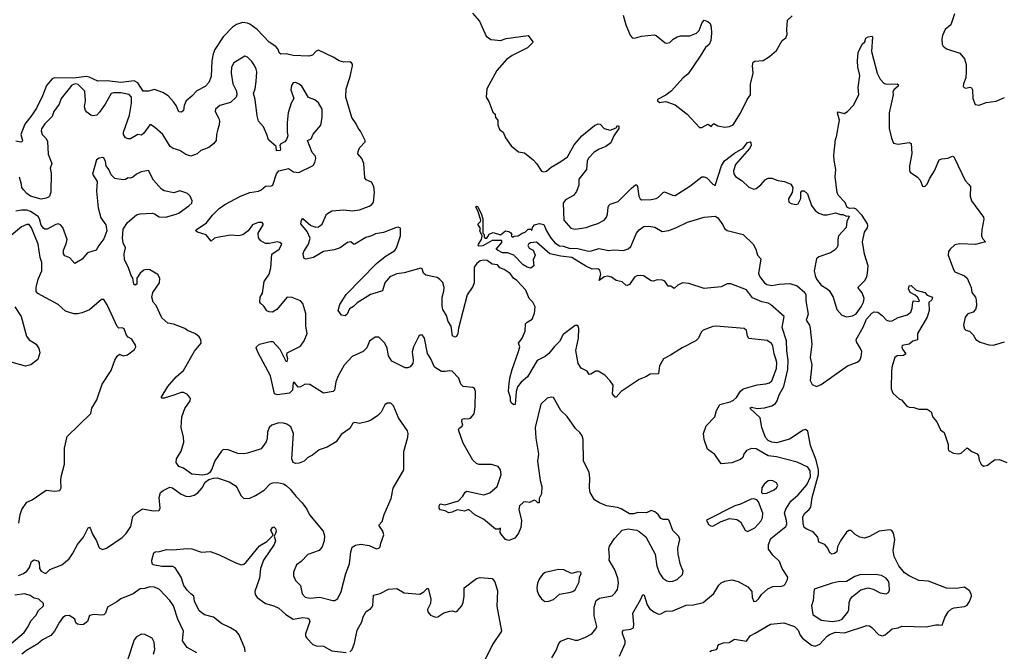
# Model space of a CAD drawing. Extents: x 2133489 to 2292442, y 756223 to 916462.
# Tile 369 of 463: x 2252876 to 2261044, y 840539 to 845777. Entities that reach past the tile are written whole.
import ezdxf

# ---------------------------------------------------------------- set-up
doc = ezdxf.new("R2010")
doc.units = 0

msp = doc.modelspace()

# ---------------------------------------------------------------- linework, layer by layer
at = {"layer": '0CON20XD'}
for points in [[(2256631.9, 845831.9), (2256690.6, 845765), (2256745, 845642), (2256785, 845614.2), (2256815, 845609.2), (2256865, 845605.7), (2256910.5, 845620.5), (2257093, 845647), (2257132.5, 845595), (2257130, 845585), (2257088.8, 845545), (2256960.2, 845479.8), (2256913.9, 845446.1), (2256833.4, 845356.6), (2256750, 845205), (2256746.2, 845135), (2256767.7, 845097.7), (2256801.7, 845011.7), (2256820, 844995), (2256822.5, 844965), (2256843.6, 844943.6), (2256842, 844905), (2256856.4, 844866.4), (2256887.5, 844845), (2256905, 844797.5), (2256952.3, 844732.3), (2257015, 844682), (2257065, 844672.5), (2257135, 844616.2), (2257163.3, 844585), (2257205, 844520), (2257225, 844516), (2257245, 844522.5), (2257285, 844555.6), (2257365, 844601.9), (2257419.6, 844640.4), (2257475, 844738.6), (2257538.6, 844815), (2257645, 844900.8), (2257675, 844912.5), (2257691.7, 844911.7), (2257723.8, 844873.8), (2257775, 844860), (2257825, 844880), (2257835, 844900), (2257847.5, 844895), (2257846.2, 844875), (2257806, 844815), (2257780, 844755), (2257737.5, 844725), (2257682.5, 844705), (2257641.2, 844678.8), (2257595, 844630), (2257582.5, 844605), (2257578.8, 844535), (2257514.5, 844455), (2257515.8, 844405.8), (2257496.2, 844353.8), (2257470.2, 844319.8), (2257405, 844282.5), (2257384.3, 844255), (2257390, 844115), (2257447.7, 844047.7), (2257485, 844040), (2257575, 844054.3), (2257612.4, 844067.6), (2257672.1, 844087.9), (2257726, 844115), (2257745, 844140), (2257753.6, 844163.6), (2257757, 844223), (2257763.6, 844236.4), (2257775, 844246.7), (2257840.5, 844269.5), (2257950.5, 844379.5), (2257985, 844406.7), (2257996.7, 844406.7), (2258002.5, 844395), (2258013.3, 844315), (2258023, 844293), (2258035, 844282.5), (2258115, 844286.2), (2258155.8, 844294.2), (2258176.7, 844305), (2258213.3, 844345), (2258225, 844348.8), (2258292.7, 844322.7), (2258315, 844320), (2258435, 844397.8), (2258535.8, 844474.2), (2258555, 844474.2), (2258575.4, 844465.4), (2258625, 844413.8), (2258645, 844403.3), (2258699.1, 844565), (2258723.9, 844606.1), (2258805, 844670.9), (2258876.9, 844713.1), (2258915, 844757.8), (2258935, 844765.8), (2258942.5, 844755), (2258942.9, 844735), (2258930.7, 844709.3), (2258815, 844575.6), (2258796.7, 844525), (2258800.4, 844500.4), (2258815, 844475.6), (2258870.3, 844440.3), (2258925, 844388.8), (2258965, 844371.2), (2258985, 844376.7), (2259025, 844408.8), (2259061.2, 844448.8), (2259086.4, 844463.6), (2259115, 844463.8), (2259165, 844443.8), (2259220, 844435), (2259273, 844413), (2259290, 844385), (2259283.3, 844345), (2259253, 844293), (2259257.5, 844265), (2259275, 844253.3), (2259315, 844243.8), (2259335, 844250), (2259357.1, 844295), (2259356.7, 844343.3), (2259365, 844357.5), (2259385, 844357.5), (2259412.7, 844332.7), (2259445, 844236.2), (2259476.2, 844195), (2259505, 844174), (2259545, 844160), (2259575, 844160), (2259645, 844176.7), (2259685, 844162.5), (2259705, 844162.5), (2259735, 844147.5), (2259755, 844150), (2259757.5, 844145), (2259736.7, 844105), (2259732.5, 844055), (2259670, 843985), (2259662, 843955), (2259662.5, 843905), (2259654.2, 843885), (2259635.4, 843864.6), (2259601.2, 843845)], [(2257852.4, 840497.6), (2257888.8, 840578.8), (2257898.2, 840605), (2257897.9, 840625), (2257877.5, 840685), (2257877.5, 840702.5), (2257885.7, 840714.3), (2257945, 840723.1), (2257969.2, 840735), (2257971.5, 840765), (2257962.2, 840855), (2258025.6, 840965), (2258045, 841011.2), (2258055.3, 841005.3), (2258081.5, 840925), (2258101.1, 840895), (2258135.4, 840865.4), (2258175, 840845.7), (2258195, 840848.6), (2258235, 840870.6), (2258295, 840875.6), (2258405, 840922.9), (2258465, 840924.3), (2258545, 840944.3), (2258635, 841019.2), (2258675, 841086.7), (2258695, 841106.7), (2258725, 841121.2), (2258785, 841132.5), (2258835, 841119.2), (2258916.2, 841075), (2258948.8, 841035), (2258951.2, 840985), (2258965, 840952.5), (2258985, 840956.2), (2259007, 840977), (2259030.2, 841009.8), (2259083, 841057), (2259125, 841076.7), (2259195, 841079.2), (2259214.2, 841085.8), (2259226, 841095), (2259246.2, 841135), (2259248.8, 841155), (2259201.4, 841225), (2259178.2, 841285), (2259124.3, 841335), (2259088.1, 841385), (2259088.9, 841425), (2259106.4, 841473.6), (2259231.1, 841575), (2259238.8, 841595), (2259238.5, 841625), (2259221.8, 841685), (2259231.3, 841718.7), (2259273.3, 841785), (2259335, 841836.5), (2259405, 841920.9), (2259435, 841986.7), (2259434.1, 842035), (2259412.9, 842065), (2259325, 842107.8), (2259155, 842152.9), (2259085, 842159.6), (2258985, 842218.5), (2258948, 842222), (2258906.2, 842203.8), (2258884.3, 842175), (2258874, 842145), (2258855, 842130), (2258785, 842101.2), (2258695, 842093.3), (2258641.7, 842171.7), (2258581.2, 842215), (2258554.2, 842295), (2258550, 842345), (2258572, 842408), (2258641.9, 842485), (2258655.5, 842535), (2258683.3, 842586.7), (2258770.9, 842609.1), (2258797.6, 842622.4), (2258822.9, 842645), (2258855, 842695.7), (2258878.8, 842715), (2258995, 842749.1), (2259065, 842756.2), (2259095, 842766.4), (2259115, 842781.9), (2259154.7, 842885), (2259156.6, 842935), (2259150, 842965), (2259135.3, 843005), (2259123.8, 843073.8), (2259111.7, 843091.7), (2259077.3, 843117.3), (2258924.5, 843134.5), (2258912.5, 843152.5), (2258905, 843200), (2258885.7, 843215.7), (2258655, 843236.2), (2258625, 843233.3), (2258545, 843201.2), (2258528.8, 843185), (2258506, 843135), (2258485, 843114), (2258373, 843057), (2258275, 842994), (2258216.1, 842963.9), (2258183.6, 842906.4), (2258175, 842840), (2258105, 842837.5), (2258070, 842815), (2258015, 842792.5), (2257865, 842692.5), (2257825, 842647.5), (2257815, 842647.5), (2257793.3, 842675), (2257800, 842745), (2257775, 842782.5), (2257729.3, 842829.3), (2257675, 842862.5), (2257655, 842862.5), (2257615, 842836.7), (2257600, 842835), (2257583, 842863), (2257535, 842887.5), (2257508.8, 842925), (2257490.8, 843035), (2257510.6, 843135), (2257513.8, 843215), (2257505, 843240), (2257485, 843240), (2257384.7, 843165.3), (2257355, 843108), (2257312.2, 843067.8), (2257265, 843010), (2257234.6, 842985.4), (2257169.7, 842950.3), (2257089.5, 842815), (2257035, 842770.6), (2257007, 842733), (2256995.5, 842695), (2256987.5, 842585), (2256975, 842583.3), (2256955, 842597.5), (2256946.7, 842615), (2256948.8, 842645), (2256932, 842695), (2256932.5, 842735), (2256942.5, 842805), (2256961.4, 842875), (2257015, 843026.2), (2257025.7, 843065), (2257013.3, 843095), (2257043.4, 843136.6), (2257068.6, 843195), (2257071.9, 843255), (2257085, 843270), (2257126.1, 843293.9), (2257146.1, 843343.9), (2257151.4, 843395), (2257134.2, 843435), (2257103.3, 843465), (2257075, 843534.3), (2256999.6, 843615), (2256973, 843633), (2256945, 843672.2), (2256895, 843706.9), (2256858.1, 843718.1), (2256840.8, 843745), (2256795, 843748.9), (2256755, 843779.2), (2256726.4, 843783.6), (2256695, 843776.1), (2256667.3, 843755), (2256647.3, 843725), (2256645, 843594.2), (2256635, 843564.5), (2256587.8, 843495), (2256515, 843220), (2256510, 843175), (2256500.3, 843149.7), (2256485, 843144.3), (2256465.8, 843155.8), (2256454.6, 843235), (2256431.6, 843275), (2256415.5, 843325), (2256385.6, 843375), (2256380, 843405), (2256381.8, 843475), (2256395.4, 843524.6), (2256396.5, 843555), (2256385, 843596.7), (2256362.7, 843622.7), (2256337.9, 843637.9), (2256245, 843658.8), (2256226.2, 843675), (2256215, 843710), (2256205, 843716.7), (2256065, 843678), (2256005, 843669.5), (2255945.2, 843644.8), (2255905.5, 843595), (2255885, 843527.5), (2255785, 843499.5), (2255675, 843430), (2255645, 843400), (2255611.7, 843378.3), (2255592.5, 843335), (2255575, 843320.8), (2255545.9, 843325.9), (2255516.7, 843365), (2255532.5, 843415), (2255585, 843498.9), (2255835, 843754.6), (2255907.7, 843812.3), (2255987.6, 843862.4), (2256000.9, 843885), (2256034.5, 843985), (2256035, 844047.5), (2256015.8, 844055.8), (2255992.3, 844052.3), (2255895, 844013.5), (2255828.6, 844001.4), (2255795, 843984.5), (2255748.2, 843971.8), (2255655, 843916.7), (2255645, 843916.7), (2255624.1, 843934.1), (2255595, 843930.8), (2255533.3, 843885), (2255485, 843870), (2255395, 843855.8), (2255314.1, 843805.9), (2255250.5, 843790.5), (2255236.1, 843796.1), (2255230, 843815), (2255228, 843835), (2255234.3, 843855), (2255272.9, 843915), (2255284.4, 843965), (2255262, 844022), (2255207.5, 844085), (2255214.2, 844115), (2255225, 844127.5), (2255290.8, 844070.8), (2255332.7, 844057.3), (2255355, 844058.6), (2255385, 844081.2), (2255421.2, 844165), (2255465, 844190.8), (2255565, 844199.4), (2255635, 844191.9), (2255695, 844200.6), (2255775, 844230), (2255797.5, 844245), (2255811.4, 844265), (2255818.9, 844345), (2255813.3, 844395), (2255795, 844429.4), (2255750.6, 844450.6), (2255739.4, 844465), (2255730.8, 844585), (2255715, 844626.2), (2255682, 844665), (2255682.5, 844685), (2255695.6, 844715), (2255740.8, 844765), (2255742.5, 844775), (2255702.3, 844852.3), (2255683, 844877), (2255667.3, 844915), (2255632.5, 844965), (2255580.3, 845135), (2255583.3, 845205), (2255618.2, 845305), (2255637.5, 845395), (2255637.5, 845407.5), (2255629.3, 845419.3), (2255615, 845426.9), (2255564.3, 845425.7), (2255525, 845435.5), (2255477, 845467), (2255355, 845524.4), (2255335, 845515.8), (2255305, 845484.4), (2255275, 845475.6), (2255145, 845480), (2255085.6, 845495.6), (2255041.7, 845491.7), (2255030.5, 845500.5), (2255017.5, 845535), (2255001.4, 845555), (2254945, 845590.9), (2254844.7, 845695), (2254785, 845740), (2254765, 845749.8), (2254725, 845754.8), (2254675, 845737.8), (2254642.5, 845715), (2254563.8, 845635), (2254495, 845529.4), (2254480.6, 845495), (2254469.2, 845435), (2254465.2, 845305), (2254444.4, 845255.6), (2254415.7, 845224.3), (2254345, 845188.7), (2254305, 845144), (2254256.7, 845105), (2254239.4, 845065), (2254236, 845025), (2254219.5, 845010.5), (2254195, 845012.9), (2254174.4, 845065), (2254152.5, 845095), (2254108.2, 845145), (2254062.3, 845172.3), (2253995, 845197.1), (2253943.8, 845183.8), (2253900, 845185), (2253854.8, 845254.8), (2253825, 845270.5), (2253715, 845256.1), (2253601.7, 845271.7)], [(2257882.9, 845815), (2257904.3, 845735), (2257940.3, 845650.3), (2257958.3, 845628.3), (2257975, 845624), (2258035, 845642), (2258140.7, 845650.7), (2258155, 845647.5), (2258230, 845585), (2258245, 845582.5), (2258270.7, 845589.3), (2258297.5, 845615), (2258330, 845635), (2258357, 845643), (2258435, 845644), (2258490, 845665), (2258511.9, 845688.1), (2258536.7, 845755), (2258555, 845773.3), (2258585, 845763.8), (2258603.8, 845745), (2258613.6, 845716.4), (2258614, 845665), (2258610, 845605), (2258595, 845572.5), (2258565, 845547.5), (2258522, 845475), (2258420.6, 845329.4), (2258377.8, 845292.2), (2258282.8, 845187.2), (2258235, 845151.2), (2258167.5, 845115), (2258167.5, 845105), (2258185, 845091.2), (2258235, 845098.8), (2258315, 845070), (2258412.5, 844995), (2258515, 844882.5), (2258535, 844882.5), (2258585, 844910), (2258615, 844892.5), (2258620, 844905), (2258635, 844916.7), (2258668.3, 844898.3), (2258725, 844886.7), (2258765, 844892), (2258795, 844906.7), (2258855, 845003.3), (2258910, 845115), (2258938.6, 845155), (2258938.3, 845241.7), (2258960.4, 845335), (2258955.6, 845395), (2258960, 845425), (2258975, 845432.5), (2259045, 845440), (2259095, 845472.5), (2259155, 845522.5), (2259200, 845605), (2259233, 845627), (2259243.8, 845655), (2259238.9, 845695), (2259246.8, 845773.2), (2259285, 845808.8)], [(2260630, 845825), (2260601.2, 845735), (2260554.4, 845695.6), (2260530.8, 845645), (2260525.8, 845615), (2260529.2, 845575), (2260537, 845557), (2260563.3, 845535), (2260675, 845500), (2260713.4, 845453.4), (2260728.6, 845405), (2260728.6, 845345), (2260724.2, 845295), (2260704.4, 845245.6), (2260703.9, 845223.9), (2260710, 845215), (2260725, 845210), (2260757, 845217), (2260773.3, 845213.3), (2260780, 845195), (2260782, 845125), (2260802.5, 845075), (2260835, 845068), (2260895, 845090.5), (2260977.2, 845102.8), (2261045, 845131.4)], [(2259601.2, 843845), (2259505, 843810.6), (2259487.1, 843795), (2259468, 843695), (2259473.8, 843655), (2259487.1, 843625), (2259525, 843575.8), (2259575, 843546.2), (2259590.5, 843530.5), (2259625.8, 843475), (2259654.2, 843375), (2259695, 843327.1), (2259735, 843313.5), (2259785, 843320.4), (2259815, 843338.2), (2259855.8, 843395), (2259876.8, 843435), (2259881.8, 843465), (2259865, 843512), (2259830, 843555), (2259885.8, 843615), (2259904.4, 843645.6), (2259910.6, 843675), (2259914.4, 843735), (2259885, 843832.5), (2259868.2, 843935), (2259884.4, 844015), (2259907.9, 844052.1), (2259911.7, 844071.7), (2259908.8, 844085), (2259865, 844154), (2259811.7, 844208.3), (2259795, 844214.2), (2259761.9, 844211.9), (2259740.9, 844220.9), (2259725, 844262.5), (2259665, 844322.5), (2259656.7, 844345), (2259642, 844475), (2259646, 844535), (2259632.3, 844612.3), (2259631.2, 844655), (2259642.5, 844785), (2259653, 844807), (2259676.2, 844945), (2259660, 845005), (2259665, 845012.5), (2259715, 845000), (2259743.3, 845015), (2259792.3, 845067.7), (2259836.4, 845153.6), (2259832.9, 845215), (2259845.6, 845315), (2259829.1, 845385), (2259825.6, 845435), (2259830.5, 845505), (2259865, 845573.8), (2259886.2, 845595), (2259896.7, 845625), (2259915, 845636.2), (2259945, 845640), (2259950, 845635), (2259943.8, 845515), (2259990, 845335), (2260013.3, 845285), (2260045, 845250), (2260065, 845243.3), (2260155, 845246.7), (2260166.4, 845236.4), (2260162.5, 845225), (2260128.8, 845195), (2260118.8, 845175), (2260123, 845153), (2260090, 845005), (2260088.6, 844875), (2260108, 844795), (2260125, 844753.3), (2260163.6, 844746.4), (2260255, 844760), (2260270.7, 844750.7), (2260276.4, 844666.4), (2260256.7, 844565), (2260257, 844527), (2260263.6, 844513.6), (2260325, 844472.5), (2260345.9, 844445.9), (2260365, 844397.5), (2260385, 844393.3), (2260405, 844413.3), (2260426.9, 844463.1), (2260465.7, 844525), (2260504.4, 844615.6), (2260525, 844624.2), (2260575, 844628.1), (2260615, 844644.2), (2260625, 844640), (2260635, 844624), (2260720, 844445), (2260749.5, 844409.5), (2260763, 844393), (2260762, 844315), (2260773.3, 844275), (2260870.5, 844140.5), (2260874.2, 844124.2), (2260856.7, 844035), (2260855.3, 843985.3), (2260863.7, 843963.7), (2260887.5, 843935), (2260805.7, 843914.3), (2260675, 843919.2), (2260635, 843910.8), (2260594, 843875), (2260582, 843855), (2260578, 843825), (2260622.5, 843705), (2260635, 843686.7), (2260715, 843654.2), (2260737.1, 843635), (2260770.6, 843555), (2260774.2, 843514.2), (2260805, 843477.5), (2260811.2, 843455), (2260813.8, 843405), (2260805.7, 843374.3), (2260785, 843351.2), (2260740.9, 843339.1), (2260720.3, 843309.7), (2260706.7, 843245), (2260715, 843213.8), (2260725, 843202.5), (2260754.3, 843194.3), (2260785, 843163.3), (2260807.5, 843125), (2260845, 843103.3), (2260915, 843081.2), (2260950.7, 843079.3), (2260982.3, 843087.7), (2261045, 843106.7)], [(2257523.3, 842353.3), (2257487.8, 842387.8), (2257416.6, 842486.6), (2257365.8, 842535), (2257305, 842643.3), (2257287, 842647), (2257252.3, 842637.7), (2257200.3, 842589.7), (2257153.5, 842395), (2257157.4, 842307.4), (2257179.2, 842175), (2257172.9, 842115), (2257193.1, 841955), (2257208.6, 841905), (2257205.8, 841845), (2257186.7, 841805), (2257185, 841770), (2257175, 841770), (2257158, 841788), (2257145, 841791.2), (2257105, 841774), (2257075, 841780), (2257055, 841776.2), (2257022, 841745), (2257016, 841715), (2257039.2, 841625), (2257033.8, 841565), (2257015, 841517.5), (2256983.9, 841476.1), (2256935, 841458.8), (2256905, 841467.5), (2256869.3, 841509.3), (2256862.5, 841525), (2256865, 841560), (2256848.3, 841551.7), (2256822.2, 841552.2), (2256724.3, 841635), (2256651.6, 841671.6), (2256605, 841711.2), (2256595, 841713.3), (2256565, 841700), (2256505, 841711.4), (2256465, 841692.5), (2256435, 841688.8), (2256405, 841703.3), (2256365, 841712.5), (2256356.7, 841725), (2256356.7, 841745), (2256365, 841762.5), (2256405, 841753.3), (2256515, 841786.7), (2256552.5, 841825), (2256570.7, 841859.3), (2256585, 841867.5), (2256725, 841837.5), (2256775, 841852.5), (2256835.8, 841905), (2256871.2, 842005), (2256863.3, 842045), (2256845, 842072.5), (2256788.8, 842088.8), (2256685, 842088), (2256665, 842096.2), (2256633.8, 842125), (2256556.2, 842265), (2256516.7, 842375), (2256520.5, 842389.5), (2256545, 842403.3), (2256552.5, 842415), (2256543.8, 842445), (2256547.5, 842465), (2256565, 842470), (2256593.6, 842466.4), (2256615, 842473.3), (2256645, 842507.5), (2256654.2, 842565.8), (2256657.1, 842695), (2256648.6, 842718.6), (2256635, 842726), (2256554, 842735), (2256535.6, 842755), (2256518.9, 842805), (2256465, 842862.2), (2256445, 842866.5), (2256405, 842858.8), (2256375, 842860.4), (2256316.2, 842896.2), (2256287.1, 842965), (2256258.5, 843008.5), (2256235.5, 843135.5), (2256215, 843163.8), (2256198.3, 843161.7), (2256187.7, 843152.3), (2256142.5, 843065), (2256131.7, 843021.7), (2256140, 842955), (2256136.2, 842925), (2256115, 842897.5), (2256095, 842890), (2256075, 842890), (2255964, 842945), (2255935, 842990), (2255924.5, 843054.5), (2255905, 843094), (2255855, 843144.2), (2255825.7, 843144.3), (2255778.9, 843111.1), (2255754.4, 843055), (2255725.7, 843025), (2255634.7, 842985.3), (2255567.2, 842912.8), (2255517.5, 842825), (2255497.7, 842775), (2255487.5, 842705), (2255475.9, 842694.1), (2255395, 842678.8), (2255282.1, 842752.1), (2255245, 842753.3), (2255205, 842733.3), (2255185, 842730), (2255155, 842768.5), (2255145, 842768.1), (2255138.6, 842705), (2255115, 842680.8), (2255015, 842665.6), (2254990, 842675), (2254956, 842825), (2254854.6, 843014.6), (2254838.1, 843055), (2254840, 843065), (2254865, 843085.9), (2254955, 843108.8), (2254975, 843107.2), (2255033.3, 843045), (2255084.4, 842945), (2255095, 842942.7), (2255100.3, 842965), (2255091.3, 842995), (2255094.7, 843015.3), (2255205, 843069.4), (2255236.4, 843115), (2255262, 843175), (2255250, 843235), (2255250.9, 843340.9), (2255224.5, 843424.5), (2255205.4, 843445.4), (2255135, 843473.1), (2255095, 843477.5), (2255010, 843375), (2254972.7, 843352.7), (2254945, 843354.3), (2254925, 843364), (2254902.4, 843402.4), (2254873.3, 843425), (2254868.8, 843435), (2254871.4, 843475), (2254889.7, 843510.3), (2254904.4, 843605), (2254945, 843666.2), (2254960.4, 843719.6), (2254967.1, 843832.9), (2255028, 843875), (2255050, 843915), (2255035, 843930), (2255015, 843934), (2254945, 843921.2), (2254915, 843922), (2254875, 843943.3), (2254858, 843968), (2254854.2, 844005.8), (2254896.2, 844075), (2254896.2, 844085), (2254886.7, 844095), (2254855, 844096.7), (2254806.7, 844075), (2254772.5, 844025), (2254726.9, 843993.1), (2254695, 843985.5), (2254625, 843989.5), (2254515, 843971.4), (2254493.3, 843965), (2254465, 843940), (2254423.6, 843993.6), (2254350, 844015), (2254337.5, 844025), (2254340, 844035), (2254426.9, 844093.1), (2254475, 844157.1), (2254529.7, 844210.3), (2254576.4, 844243.6), (2254708, 844315), (2254785, 844343.5), (2254857.5, 844355), (2254875, 844362.5), (2254915, 844397.5), (2254965, 844398.6), (2254975, 844404.2), (2255005, 844500), (2255025.8, 844524.2), (2255105, 844543.8), (2255147, 844517), (2255190.3, 844509.7), (2255310.5, 844569.5), (2255325, 844592.5), (2255333.8, 844625), (2255331.2, 844645), (2255301.2, 844675), (2255262.5, 844775), (2255295, 844790), (2255311.3, 844828.7), (2255375, 844902.5), (2255384.2, 844965), (2255384, 845035), (2255355, 845086.7), (2255323.6, 845113.6), (2255272.3, 845132.3), (2255216.7, 845225), (2255195, 845243.3), (2255166.1, 845256.1), (2255145, 845253.3), (2255129.5, 845230.5), (2255124, 845195), (2255150, 845125), (2255128.8, 845085), (2255103.8, 845005), (2255093.8, 844925), (2255093.6, 844843.6), (2255100, 844815), (2255090, 844785), (2255075.9, 844764.1), (2255041.7, 844748.3), (2255033, 844737), (2255040, 844705), (2255037, 844693), (2255005, 844690), (2255002.5, 844725), (2254940.3, 844780.3), (2254927.5, 844825), (2254898.3, 844888.3), (2254856, 844935), (2254845, 844980), (2254829.2, 845115), (2254816.2, 845165), (2254828.8, 845205), (2254837.1, 845265), (2254841.9, 845345), (2254838, 845368), (2254825, 845398.8), (2254801.2, 845431.2), (2254765, 845466.7), (2254745, 845476.2), (2254651.7, 845418.3), (2254631.9, 845385), (2254631.1, 845335), (2254644.1, 845245.9), (2254674.3, 845185), (2254677.5, 845155), (2254671.2, 845135), (2254625, 845092), (2254537.5, 845065), (2254501.2, 845035), (2254498.8, 845015), (2254527.6, 844957.6), (2254532.9, 844935), (2254531.4, 844905), (2254520.8, 844870.8), (2254508.6, 844825), (2254506, 844775), (2254485, 844746.7), (2254445, 844718.8), (2254377.7, 844692.3), (2254347.5, 844665), (2254295, 844646.7), (2254255, 844660), (2254205, 844692.5), (2254148.3, 844708.3), (2254124.5, 844724.5), (2254062.5, 844825), (2253995, 844885.8), (2253965, 844904.2), (2253954.2, 844905), (2253905, 844837.1), (2253885, 844820), (2253855, 844825.8), (2253795, 844788.2), (2253775, 844788.2), (2253755, 844798.9), (2253737.1, 844825), (2253737.1, 844845), (2253786.2, 844985), (2253804.3, 845084.3), (2253802.2, 845135), (2253785, 845157.5), (2253715, 845170.3), (2253655, 845171.2), (2253635, 845165.6), (2253585, 845076), (2253538.6, 845011.4), (2253515, 844986.2), (2253485, 844981.2), (2253465, 844986.7), (2253431.7, 845011.7), (2253420.8, 845025), (2253413.5, 845055), (2253422.2, 845105), (2253415, 845183.3), (2253360.9, 845240.9), (2253335, 845245.2), (2253308.5, 845235), (2253220.8, 845125), (2253202.7, 845077.3), (2253159.2, 845015), (2253144.3, 844975), (2253085, 844914), (2253057, 844873), (2253054.3, 844855), (2253063.1, 844825), (2253095, 844791.4), (2253106.2, 844766.2), (2253111.7, 844661.7), (2253143.8, 844585), (2253128.1, 844545), (2253135.6, 844505), (2253134.2, 844345.8), (2253123.8, 844315), (2253115.6, 844304.4), (2253095, 844296), (2253055, 844288.1), (2252965, 844314.5), (2252935.6, 844335), (2252908.6, 844365), (2252894.2, 844385), (2252889.5, 844409.5), (2252875, 844472.5)], [(2253601.7, 845271.7), (2253525, 845268.2), (2253451.7, 845301.7), (2253426.7, 845306.7), (2253325, 845293.3), (2253165.4, 845294.6), (2253145, 845286.7), (2253097.4, 845232.6), (2253065, 845145.6), (2253016, 845045), (2252977.8, 844985), (2252918.2, 844911.8), (2252884, 844825), (2252898.9, 844775), (2252895, 844764.2), (2252885, 844760.6), (2252845, 844771.2)], [(2252865, 841168.8), (2252906.7, 841183.3), (2252936.2, 841203.8), (2252958.2, 841235), (2252975, 841282.9), (2252995, 841297.1), (2253025, 841288.1), (2253037.1, 841275), (2253041.2, 841225), (2253054.4, 841205), (2253085, 841186), (2253095, 841186.2), (2253125, 841217.5), (2253225, 841256), (2253285.4, 841304.6), (2253315, 841346.2), (2253355.8, 841425), (2253405, 841486.7), (2253445, 841562.5), (2253455, 841567.5), (2253460.7, 841560.7), (2253479.2, 841509.2), (2253514, 841455), (2253536.1, 841396.1), (2253562, 841382), (2253595, 841394.4), (2253725, 841484.1), (2253758.8, 841515), (2253798.5, 841575), (2253815, 841656.7), (2253845, 841688.8), (2253895, 841720), (2253984.2, 841704.2), (2254032.5, 841707.5), (2254042.5, 841725), (2254032.5, 841815), (2254043.3, 841855), (2254065, 841872.5), (2254120.7, 841899.3), (2254143.6, 841893.6), (2254215, 841841.2), (2254255, 841826), (2254285, 841824), (2254322.5, 841835), (2254355, 841853.8), (2254388.8, 841895), (2254415, 841942.5), (2254445, 841963.3), (2254484.1, 841975.9), (2254515, 841977.1), (2254613.9, 841943.9), (2254662.5, 841915), (2254680, 841895), (2254711.2, 841831.2), (2254736.1, 841806.1), (2254785, 841808), (2254831.2, 841831.2), (2254905, 841875.5), (2254955, 841927.8), (2254975, 841936.4), (2255015, 841938.8), (2255065, 841927.3), (2255085.8, 841915), (2255119.2, 841885), (2255165.7, 841825), (2255219.6, 841769.6), (2255257.8, 841717.8), (2255280.2, 841670.2), (2255394.2, 841535), (2255405.5, 841495.5), (2255402.2, 841455), (2255384.3, 841405), (2255360.8, 841375), (2255265, 841342.5), (2255210, 841285), (2255171.2, 841255), (2255148, 841195), (2255148, 841165), (2255165, 841126.7), (2255204.2, 841085), (2255218.9, 841015), (2255245, 840986.9), (2255285, 840979.4), (2255365, 840987.5), (2255475, 840960), (2255491.2, 840961.2), (2255515, 840976.2), (2255541.8, 841035), (2255581.9, 841185), (2255610.9, 841265), (2255621.8, 841365), (2255635, 841402.5), (2255661.9, 841418.1), (2255705, 841428.5), (2255775, 841417.5), (2255835, 841390), (2255855.9, 841394.1), (2255866.7, 841405), (2255871.2, 841435), (2255896, 841505), (2255887.5, 841535), (2255856.2, 841585), (2255883.3, 841615), (2255898.8, 841675), (2255958.8, 841805), (2255975, 841892.5), (2256063.3, 842045), (2256062.1, 842195), (2256095.8, 842315.8), (2256098, 842345), (2256092.5, 842367.5), (2256018, 842475), (2255976.1, 842576.1), (2255955, 842597.5), (2255925, 842596.7), (2255905, 842582.5), (2255875, 842523.3), (2255846.7, 842495), (2255795, 842460), (2255765, 842444.2), (2255695, 842427.5), (2255655, 842435.6), (2255638.7, 842431.3), (2255613.9, 842386.1), (2255541.7, 842338.3), (2255501.9, 842275), (2255427.6, 842232.4), (2255360.4, 842209.6), (2255303.7, 842166.4), (2255265, 842145.5), (2255234.6, 842115.4), (2255195, 842098.9), (2255167, 842097), (2255145.6, 842105.6), (2255133.3, 842135), (2255148.1, 842345), (2255125, 842400), (2255092.3, 842422.3), (2255065, 842431.2), (2255025, 842434), (2254967.5, 842415), (2254944.3, 842395.7), (2254932.3, 842357.7), (2254930, 842305), (2254921.2, 842275), (2254880.5, 842219.5), (2254765, 842182), (2254735, 842177.5), (2254685, 842179.2), (2254605, 842208.6), (2254565, 842212.5), (2254550.2, 842199.8), (2254495, 842118), (2254470.6, 842049.4), (2254450.6, 842019.4), (2254435, 842009.2), (2254395, 842000.8), (2254305, 842008.9), (2254235, 842058.8), (2254195, 842072.5), (2254173.8, 842105), (2254176.7, 842135), (2254215, 842200), (2254236.9, 842273.1), (2254233.8, 842313.8), (2254214.6, 842395), (2254221.3, 842485), (2254246.6, 842553.4), (2254288.8, 842615), (2254293.8, 842635), (2254269.1, 842669.1), (2254235, 842684.2), (2254215, 842684.3), (2254155, 842663.1), (2254075, 842638.6), (2254055, 842637.5), (2254050, 842645), (2254105.7, 842735), (2254174.3, 842815), (2254235, 842869.2), (2254325, 843027.5), (2254380, 843095), (2254378.8, 843125), (2254365, 843147.5), (2254335, 843172.5), (2254269.3, 843199.3), (2254245, 843216.7), (2254151.7, 843251.7), (2254105, 843261.2), (2254056, 843305), (2254008.3, 843408.3), (2253983.8, 843435), (2253970.8, 843475), (2253980, 843515), (2254036.9, 843595), (2254039.4, 843635), (2254022.5, 843665), (2253955, 843703.5), (2253925, 843705.5), (2253905, 843700), (2253874.7, 843675.3), (2253848.6, 843635), (2253846.9, 843585), (2253835, 843576), (2253822.9, 843585), (2253814, 843634), (2253800, 843655), (2253775, 843728.8), (2253745.5, 843785), (2253741.9, 843835), (2253752.9, 843885), (2253735.5, 843925.5), (2253727.5, 843965), (2253735, 844038.8), (2253769.6, 844095), (2253845, 844158.2), (2253875, 844166.8), (2253975, 844172.1), (2253995, 844166.9), (2254032.4, 844142.4), (2254085, 844140), (2254175, 844165.7), (2254198, 844175), (2254278.8, 844235), (2254303.6, 844256.4), (2254306.7, 844275), (2254290, 844315), (2254266.7, 844335), (2254238.3, 844348.3), (2254205, 844356.9), (2254155, 844340.8), (2254075, 844357.1), (2254051.1, 844371.1), (2253986, 844446), (2253945, 844526.2), (2253883.8, 844515), (2253844, 844496), (2253815, 844470.6), (2253795, 844464.2), (2253775, 844465.8), (2253755, 844452.9), (2253735, 844448.9), (2253665, 844460), (2253635, 844490), (2253615.6, 844535), (2253594.2, 844565), (2253586.9, 844605), (2253575, 844628), (2253565, 844633.8), (2253535, 844630), (2253512, 844615), (2253480.8, 844495), (2253518.6, 844435), (2253512.2, 844355), (2253527, 844217), (2253550, 844135), (2253590, 844075), (2253597.5, 844025), (2253575, 843961.2), (2253532, 843905), (2253510, 843865), (2253438.8, 843845), (2253395, 843791.1), (2253334.2, 843754.2), (2253292.4, 843802.4), (2253250.3, 843820.3), (2253238.8, 843835), (2253240, 843865), (2253262.1, 843917.9), (2253270, 843955), (2253233.9, 844053.9), (2253215, 844075.8), (2253195, 844083.1), (2253175, 844078.9), (2253105, 844041.1), (2253085, 844040.6), (2253075, 844045.7), (2253055, 844074.3), (2253040.6, 844125), (2253027.9, 844145), (2252965.8, 844185.8), (2252935, 844196.9), (2252892, 844198), (2252845, 844188.2)], [(2257573.1, 843733.1), (2257455.8, 843805.8), (2257365, 843815.6), (2257275, 843836.9), (2257163, 843933), (2257114.2, 843925.8), (2257096.7, 843915), (2257092, 843905), (2257101.7, 843881.7), (2257136.7, 843865), (2257151.2, 843825), (2257136.2, 843785), (2257140, 843735), (2257115, 843716.7), (2257085, 843723.8), (2257053.8, 843745), (2256975, 843823.3), (2256923, 843843), (2256880, 843845), (2256840, 843865), (2256830, 843875), (2256875, 843930), (2256877, 843947), (2256795, 843947.5), (2256717, 843903), (2256685, 843900), (2256680, 843905), (2256682.5, 843915), (2256707.5, 843955), (2256712.5, 843985), (2256692.5, 844025), (2256700, 844045), (2256680, 844075), (2256680, 844085), (2256700, 844105), (2256702.5, 844115), (2256680, 844185), (2256660, 844225), (2256665, 844230), (2256675, 844227.5), (2256705, 844170), (2256716.7, 844125), (2256718.3, 844008.3), (2256730, 843995), (2256730, 843975), (2256740, 843965), (2256750, 843965), (2256758.3, 843978.3), (2256770.7, 843999.3), (2256805, 844013.3), (2256865, 843993.3), (2256905, 844027.5), (2256935, 844020), (2256949.3, 844009.3), (2256960, 843995), (2256952.5, 843985), (2256965, 843972.5), (2256978.3, 843981.7), (2257010, 843985), (2257043, 844007), (2257070, 844015), (2257095, 844040), (2257115, 844040), (2257125, 844030), (2257130, 844055), (2257147.5, 844075), (2257188.3, 844088.3), (2257225, 844080), (2257247.5, 844025), (2257280, 843970), (2257316, 843926), (2257353.1, 843903.1), (2257385, 843900), (2257435, 843883.5), (2257505, 843878.5), (2257595, 843857.5), (2257620, 843860), (2257680.8, 843880.8), (2257762.7, 843862.7), (2257805, 843868.8), (2257885, 843863.3), (2257925, 843877.5), (2257945, 843897.5), (2257992.8, 844007.2), (2258015.8, 844035), (2258055, 844061.9), (2258095, 844065.5), (2258145, 844055.6), (2258205, 844021.4), (2258261.7, 844028.3), (2258325.3, 844054.7), (2258415, 844099.4), (2258555, 844139.2), (2258645, 844148.6), (2258668.8, 844135), (2258710, 844075), (2258723.3, 844045), (2258745, 844030), (2258876.8, 843996.8), (2258960.8, 843915), (2258984, 843875), (2258998, 843825), (2259024, 843795), (2259003.8, 843673.8), (2259016, 843646), (2259055.6, 843595), (2259075, 843581.8), (2259115, 843572.2), (2259176.2, 843583.8), (2259265, 843590.4), (2259325, 843569.6), (2259388.1, 843515), (2259396.5, 843495), (2259396.4, 843445), (2259416.9, 843335), (2259400, 843285), (2259426.7, 843245), (2259433.5, 843215), (2259446.5, 843085), (2259434, 842975), (2259448.7, 842915), (2259434.4, 842785), (2259451.4, 842751.4), (2259485, 842736.4), (2259525, 842752.5), (2259743.8, 842906.2), (2259823, 842937), (2259846.9, 842955), (2259857.5, 842982.5), (2259861.1, 843025), (2259851.6, 843051.6), (2259817.5, 843105), (2259815.7, 843125), (2259872.4, 843227.6), (2259900.8, 843295), (2259945, 843342.9), (2259965, 843354.3), (2259995, 843351.4), (2260030.8, 843325), (2260068, 843285), (2260095, 843276.5), (2260115, 843279.1), (2260165, 843308.6), (2260194.3, 843315.7), (2260239.1, 843330.9), (2260269.1, 843350.9), (2260280.8, 843385), (2260286.7, 843435), (2260294, 843446), (2260335, 843440), (2260340, 843445), (2260323.3, 843475), (2260305, 843493.3), (2260262.5, 843515), (2260250, 843545), (2260255, 843570), (2260271.7, 843571.7), (2260314.3, 843534.3), (2260383.6, 843513.6), (2260405, 843492.5), (2260447.5, 843475), (2260442.5, 843455), (2260418.8, 843431.2), (2260421.9, 843365), (2260405, 843310), (2260322.9, 843175), (2260325, 843122.5), (2260285, 843111.2), (2260255, 843086.7), (2260197.5, 843075), (2260193.8, 843065), (2260200, 843045), (2260227.5, 843005), (2260206.8, 842993.2), (2260155, 842988.5), (2260135, 842975.7), (2260113.3, 842906.7), (2260107.7, 842865), (2260106.4, 842716.4), (2260120.5, 842680.5), (2260175, 842630), (2260190, 842625), (2260235, 842572.5), (2260255, 842562.5), (2260295, 842560), (2260335, 842546.7), (2260405, 842546.7), (2260437.5, 842525), (2260451.7, 842481.7), (2260485, 842442.5), (2260513.8, 842375), (2260545, 842352.5), (2260578, 842255), (2260577.5, 842215), (2260582.5, 842205), (2260623, 842183), (2260665, 842177.5), (2260685, 842183.3), (2260735, 842227.5), (2260775, 842196.7), (2260817.7, 842177.7), (2260829.5, 842159.5), (2260836.2, 842125), (2260852.1, 842092.1), (2260872.5, 842075), (2260905, 842083.1), (2260962.4, 842127.6), (2261005, 842130), (2261065, 842104.2)], [(2252868.3, 841601.7), (2252880, 841675), (2252893.1, 841715), (2252933.8, 841776.2), (2252978.8, 841795), (2253095, 841875.4), (2253165, 841868), (2253207.5, 841872.5), (2253218.8, 841895), (2253216, 841955), (2253220.8, 841985), (2253247.7, 842092.3), (2253246.2, 842225), (2253270.3, 842319.7), (2253465, 842510), (2253474.2, 842555), (2253517.1, 842625), (2253560, 842755), (2253635, 842866.7), (2253665, 842952.5), (2253685, 842987.5), (2253705, 843003.3), (2253735, 842990), (2253770.8, 842999.2), (2253827, 843043), (2253840, 843065), (2253837.7, 843077.7), (2253805, 843127.5), (2253775, 843143.3), (2253761.7, 843161.7), (2253743, 843213), (2253725, 843222.5), (2253698.3, 843218.3), (2253685, 843232.5), (2253601.9, 843411.9), (2253575, 843457.5), (2253555, 843456.7), (2253455, 843372), (2253395, 843347.5), (2253355, 843337.5), (2253325, 843338.6), (2253255, 843360), (2253195, 843415.8), (2253025, 843505.8), (2253013.9, 843523.9), (2253013.2, 843555), (2253028.9, 843625), (2253060.6, 843695), (2253058.6, 843765), (2253045.8, 843805), (2253028.8, 843915), (2252975, 844050.6), (2252955, 844077.7), (2252935, 844080), (2252890.7, 844059.3), (2252755.5, 843945)], [(2258601.7, 840538.3), (2258615, 840546.7), (2258656.7, 840555), (2258666.2, 840565), (2258667.5, 840585), (2258675, 840596.7), (2258715, 840608.8), (2258762.5, 840612.5), (2258805, 840640), (2258905, 840622), (2258935, 840666.9), (2258978.3, 840688.3), (2259105, 840762.9), (2259215, 840775.8), (2259305, 840744), (2259335, 840714.2), (2259351.8, 840671.8), (2259368.7, 840648.7), (2259445, 840589.5), (2259475, 840580.5), (2259515, 840599.1), (2259574.3, 840665.7), (2259595, 840678.2), (2259645, 840696.7), (2259717.4, 840692.6), (2259903, 840753), (2259925, 840750), (2259945, 840736.2), (2260002.5, 840675), (2260035, 840666.7), (2260055.4, 840674.6), (2260115, 840724.2), (2260165, 840732.9), (2260195, 840747.8), (2260395, 840743.1), (2260475, 840759.4), (2260505, 840758.8), (2260530, 840755), (2260551.7, 840818.3), (2260579.2, 840865), (2260605, 840890), (2260629.1, 840900.9), (2260715, 840910), (2260735, 840921.4), (2260755, 840950.8), (2260771.5, 840995), (2260769.6, 841015), (2260755, 841039.4), (2260715, 841070), (2260645, 841060), (2260563.8, 841063.8), (2260415, 841121.2), (2260336.4, 841126.4), (2260255, 841164.3), (2260215, 841190.6), (2260169.1, 841249.1), (2260130, 841325), (2260121.8, 841375), (2260135.3, 841465), (2260125, 841520), (2260111.9, 841541.9), (2260095, 841545.6), (2260005, 841535.3), (2259925, 841490), (2259885, 841478.2), (2259846, 841485), (2259807.2, 841507.2), (2259775, 841540), (2259755, 841540.8), (2259735, 841527.1), (2259684.4, 841455), (2259660.8, 841405), (2259654, 841365), (2259635, 841350.8), (2259615, 841345.7), (2259595.6, 841355.6), (2259580.8, 841395), (2259555, 841424), (2259504.3, 841444.3), (2259496.7, 841485), (2259458.7, 841528.7), (2259405, 841551.4), (2259385, 841566.2), (2259374.3, 841595.7), (2259371.9, 841655), (2259388.6, 841685), (2259425.7, 841715), (2259439.5, 841735), (2259450.3, 841815), (2259503.9, 842005), (2259503.8, 842045), (2259482.9, 842122.9), (2259435.3, 842245), (2259414.3, 842365), (2259395, 842377.3), (2259375, 842372.9), (2259262.5, 842297.5), (2259155, 842267.9), (2259115, 842274.3), (2259085, 842287.2), (2259063.4, 842313.4), (2259031.8, 842395), (2259020, 842475), (2258934, 842555), (2258946, 842564), (2258995, 842551.4), (2259055, 842558.1), (2259115, 842574.5), (2259145, 842593.3), (2259160.8, 842615), (2259177.3, 842665), (2259215.2, 842734.8), (2259249, 842875), (2259250.4, 842955), (2259240.3, 843030.3), (2259238.5, 843115), (2259202.1, 843225), (2259217.5, 843315), (2259105, 843416.5), (2259085, 843426.9), (2259032.1, 843437.9), (2258955, 843471.9), (2258905, 843536.9), (2258775, 843587.3), (2258745, 843585.5), (2258695, 843562.3), (2258555, 843548.9), (2258428.2, 843588.2), (2258375, 843594.3), (2258335.7, 843574.3), (2258305, 843547.5), (2258276.4, 843566.4), (2258255, 843567.5), (2258227.7, 843607.7), (2258207.5, 843617.5), (2258165, 843619.4), (2258135, 843610), (2258115, 843610.9), (2258051.7, 843651.7), (2258025, 843655.5), (2257995, 843651.9), (2257975, 843642.5), (2257935, 843580), (2257915, 843572), (2257903.8, 843575), (2257873, 843603), (2257825, 843615.5), (2257785, 843643.1), (2257755, 843650.6), (2257725.4, 843644.6), (2257684.1, 843614.1), (2257697.7, 843667.7), (2257689.4, 843699.4), (2257672, 843712), (2257625, 843708.6), (2257573.1, 843733.1)], [(2252835, 843396.2), (2252888.8, 843315), (2252931.7, 843151.7), (2252955, 843123.3), (2253012.5, 843085), (2253035, 843050), (2253042.5, 843015), (2253025, 842960), (2252967.5, 842915), (2252925, 842903.8), (2252805, 842937.5)], [(2257289.4, 840485), (2257326.9, 840545), (2257349.5, 840605), (2257365, 840624.3), (2257425, 840646.9), (2257485, 840630.5), (2257505, 840630.6), (2257563.6, 840653.6), (2257621.9, 840685), (2257655.3, 840724.7), (2257664.5, 840745), (2257642.2, 840832.2), (2257640.5, 840905), (2257659.1, 840960.9), (2257685, 840980), (2257790.9, 840999.1), (2257817.1, 841022.9), (2257835, 841051.2), (2257843.2, 841105), (2257838.2, 841145), (2257814.5, 841215), (2257766, 841295), (2257770, 841325), (2257762.5, 841385), (2257769.4, 841410.6), (2257810.5, 841475), (2257875, 841544.3), (2257925, 841554.3), (2257995, 841542.5), (2258015, 841534), (2258069.3, 841489.3), (2258147.8, 841345), (2258162.9, 841245), (2258185, 841186), (2258212.5, 841145), (2258245, 841122.9), (2258265, 841117.1), (2258295, 841120.6), (2258331.2, 841135), (2258375.7, 841175), (2258381.4, 841205), (2258358.6, 841255), (2258337.3, 841345), (2258335.6, 841395), (2258351.4, 841465), (2258345, 841490), (2258295, 841540), (2258262.5, 841625), (2258255, 841632.5), (2258215, 841633.3), (2258195, 841640), (2258172.5, 841675), (2258145, 841696.7), (2258115, 841706), (2258075, 841688), (2258005, 841690), (2257970.7, 841679.3), (2257935, 841678.8), (2257865, 841720), (2257835, 841730.8), (2257745, 841744.4), (2257685, 841770), (2257645.8, 841795.8), (2257607.3, 841857.3), (2257602.5, 841895), (2257607.1, 841975), (2257600.8, 842025), (2257554.3, 842115), (2257549.4, 842295), (2257540.8, 842325), (2257523.3, 842353.3)], [(2259037, 841847), (2259075, 841851.4), (2259135, 841878.5), (2259155, 841894.3), (2259164.4, 841915), (2259154.3, 841935), (2259125, 841953.5), (2259103.4, 841956.6), (2259085, 841951.9), (2259052.5, 841925), (2259033.1, 841895), (2259030, 841855), (2259037, 841847)], [(2258915, 841532.5), (2258975, 841563.8), (2259025, 841618), (2259038.6, 841645), (2259040, 841685), (2259005, 841780), (2258990, 841795), (2258965, 841803.3), (2258945, 841801.2), (2258855, 841760), (2258807.5, 841745), (2258573, 841627), (2258590.7, 841590.7), (2258608.3, 841578.3), (2258625, 841577.5), (2258694.1, 841615.9), (2258765, 841640), (2258825, 841632.5), (2258855, 841612.5), (2258893.9, 841543.9), (2258915, 841532.5)], [(2254745.5, 840535), (2254743, 840563), (2254696.8, 840675), (2254675, 840703.5), (2254625.8, 840735), (2254549.8, 840769.8), (2254485, 840822.5), (2254410.2, 840840.2), (2254365, 840876), (2254325.7, 840955), (2254320.6, 840995), (2254296.9, 841016.9), (2254266.4, 841045), (2254237.7, 841085), (2254215, 841154), (2254165, 841232.5), (2254145, 841241.9), (2254055, 841242.5), (2253983.3, 841255), (2253975.8, 841265.8), (2253972.3, 841295), (2253990, 841355), (2253998.8, 841365), (2254035, 841365.7), (2254095, 841383.5), (2254145, 841381.8), (2254265, 841391.8), (2254305, 841388), (2254385, 841362.2), (2254455, 841366.2), (2254525, 841340.6), (2254675, 841269.4), (2254715, 841257.5), (2254735, 841262.5), (2254755, 841277.1), (2254866, 841415), (2254925, 841450.8), (2254978.3, 841501.7), (2254960, 841545), (2254973.6, 841566.4), (2254985, 841570), (2254997, 841557), (2255002.5, 841535), (2254996.7, 841515), (2254987.5, 841495), (2254998, 841455), (2254986, 841425), (2254898.1, 841295), (2254873.3, 841226.7), (2254864.4, 841145), (2254827.3, 841035), (2254829.5, 841009.5), (2254845.8, 840985), (2254915, 840935.8), (2254985, 840916.9), (2255025, 840896.7), (2255085, 840844.4), (2255145, 840804.4), (2255225, 840820), (2255265, 840813.8), (2255276.2, 840805), (2255282, 840785), (2255246.9, 840685), (2255247.8, 840665), (2255257, 840647), (2255308.8, 840595), (2255335, 840585.6), (2255395, 840581.4), (2255465, 840541.9), (2255585, 840528)], [(2257232.7, 840952.7), (2257265, 840953.8), (2257305, 840970), (2257355, 841012.5), (2257435, 841025.7), (2257465, 841035.8), (2257485, 841050), (2257516, 841115), (2257520, 841155), (2257532.5, 841185), (2257530, 841195), (2257505, 841198.8), (2257453.9, 841183.9), (2257390, 841215), (2257345, 841218), (2257235, 841192), (2257213, 841177), (2257185, 841136.7), (2257172.9, 841105), (2257165.8, 841065), (2257169.7, 841039.7), (2257182, 841005), (2257205, 840973.8), (2257232.7, 840952.7)], [(2259615, 840785.4), (2259675, 840793.8), (2259700, 840805), (2259746.5, 840863.5), (2259753.8, 840886.2), (2259756.1, 840943.9), (2259768.9, 840975), (2259785.4, 840994.6), (2259855, 841048.8), (2259915.8, 841065.8), (2259955, 841054), (2260015, 841024.4), (2260065, 841016), (2260084.2, 841025.8), (2260092.9, 841047.1), (2260090, 841095), (2260085, 841115.8), (2260065, 841144.3), (2260026.4, 841166.4), (2259975, 841175.8), (2259845, 841174.2), (2259805, 841160), (2259735, 841118.9), (2259665, 841114.5), (2259615, 841104.4), (2259467.5, 841055), (2259458.6, 840961.4), (2259445.6, 840915), (2259455.8, 840845), (2259525, 840797.8), (2259615, 840785.4)], [(2255615, 840533.3), (2255633.8, 840555), (2255654.1, 840605.9), (2255676.5, 840713.5), (2255715, 840783.3), (2255725.8, 840825), (2255749.5, 840870.5), (2255790, 840895), (2255806, 840915), (2255810, 841005), (2255865, 841018.9), (2255935, 841053.3), (2256005, 841058.6), (2256065, 841024), (2256195, 841013.3), (2256228.3, 841031.7), (2256255, 841060), (2256265, 841060), (2256287.5, 840975), (2256283.3, 840935), (2256260, 840885), (2256261.2, 840865), (2256285, 840838.8), (2256325, 840823.3), (2256345, 840823.8), (2256395, 840857.1), (2256445, 840872.5), (2256465, 840874.2), (2256495, 840866), (2256505, 840871.2), (2256543.2, 840916.8), (2256555.6, 840945), (2256564.4, 840995.6), (2256562.5, 841065), (2256665, 841142), (2256695, 841152), (2256795, 841142), (2256818.8, 841115), (2256839.3, 841040.7), (2256834.2, 840914.2), (2256874.2, 840705), (2256798.8, 840595), (2256736, 840465)], [(2252714.6, 840525), (2252912.8, 840695), (2252946.8, 840745), (2252968.1, 840791.9), (2253010.6, 840835), (2253032.1, 840877.9), (2253074.3, 840915), (2253072.9, 840935), (2253035, 840970.5), (2252995, 840980), (2252962.6, 841002.6), (2252915, 841015.7), (2252835, 841003.3)], [(2254121.1, 840961.1), (2254035, 841050.8), (2253995, 841070.8), (2253955, 841073.8), (2253915, 841060), (2253875, 841055.8), (2253816.2, 841015), (2253715, 840975.5), (2253681.7, 840948.3), (2253604.3, 840905), (2253586.9, 840855), (2253575, 840841.4), (2253555, 840838.2), (2253495, 840844.5), (2253456.2, 840835), (2253438.2, 840785), (2253405, 840761.3), (2253385, 840758.6), (2253354.3, 840765), (2253340.6, 840775), (2253332.2, 840805), (2253321.4, 840815), (2253285, 840835.4), (2253255, 840832.7), (2253235, 840818.5), (2253205, 840781.1), (2253163.5, 840705), (2253135, 840670.5), (2253064.7, 840635.3), (2253025, 840601.3), (2252933.3, 840546.7), (2252894.6, 840515)], [(2254345.8, 840525.8), (2254265, 840570), (2254226.2, 840625), (2254235.4, 840705), (2254186.6, 840806.6), (2254150.8, 840915), (2254121.1, 840961.1)], [(2253986, 840515), (2253997.5, 840555), (2253990.8, 840615), (2253975, 840647.5), (2253915, 840678.8), (2253885, 840680), (2253845, 840660), (2253826.7, 840635), (2253773.3, 840475)]]:
    msp.add_lwpolyline(points, dxfattribs=at)

doc.saveas('drawing.dxf')
